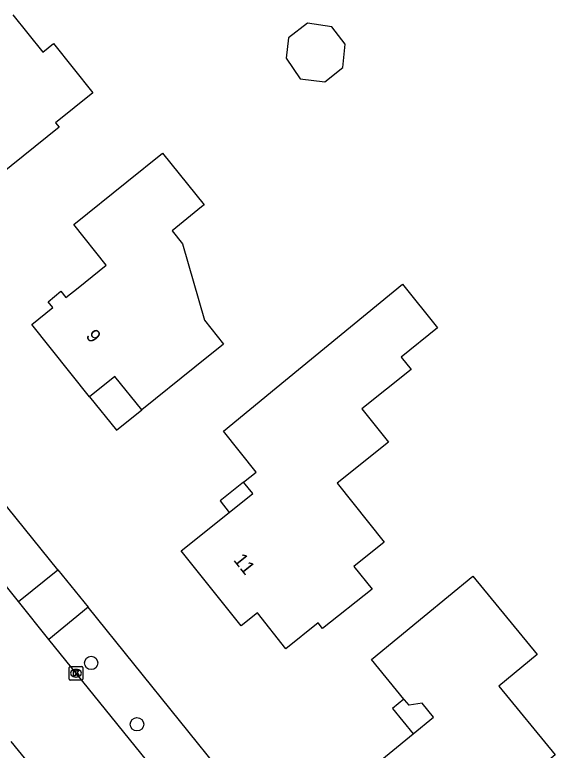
# Model space of a CAD drawing. Extents: x 162417 to 163721, y 384268 to 385416.
# Drawn here: x 163458.5 to 163498.2, y 384814.9 to 384868.8 of the extents above; entities that cross this region are included whole.
import ezdxf

# ---------------------------------------------------------------- set-up
doc = ezdxf.new("R2010")
doc.units = 0
for name, color, linetype in [('IMGEO_Berm_groen', 7, 'Continuous'), ('IMGEO_Boom', 7, 'Continuous'), ('IMGEO_Kolk', 7, 'Continuous'), ('IMGEO_Pand', 7, 'Continuous'), ('IMGEO_Pand_nummerreeks', 7, 'Continuous'), ('IMGEO_Pand_overbouw', 7, 'Continuous'), ('IMGEO_Rijbaan_lokaal_gesloten', 7, 'Continuous'), ('IMGEO_Voetpad_open', 7, 'Continuous')]:
    doc.layers.add(name, color=color, linetype=linetype)

msp = doc.modelspace()

# ---------------------------------------------------------------- linework, layer by layer
at = {"layer": 'IMGEO_Berm_groen'}
for points in [[(163461.716, 384828.124), (163452.011, 384840.109), (163451.746, 384840.437)], [(163473.971, 384812.925), (163463.926, 384825.396)]]:
    msp.add_lwpolyline(points, dxfattribs=at)
at = {"layer": 'IMGEO_Boom'}
for centre in [(163464.148, 384821.301), (163467.509, 384816.807)]:
    msp.add_circle(centre, 0.489, dxfattribs=at)
at = {"layer": 'IMGEO_Kolk'}
for p, q in [((163462.535, 384820.125), (163462.535, 384820.977)), ((163462.61, 384821.051), (163463.462, 384821.051)), ((163463.023, 384820.831), (163463.048, 384820.831)), ((163463.536, 384820.977), (163463.536, 384820.125)), ((163463.046, 384820.271), (163463.021, 384820.271)), ((163463.462, 384820.051), (163462.61, 384820.051))]:
    msp.add_line(p, q, dxfattribs=at)
for points in [[(163462.535, 384820.125), (163462.535, 384820.977)], [(163462.61, 384821.051), (163463.462, 384821.051)], [(163462.856, 384820.751), (163462.979, 384820.751), (163462.979, 384820.6), (163463.109, 384820.751), (163463.273, 384820.751), (163463.127, 384820.6), (163463.28, 384820.351), (163463.128, 384820.351), (163463.043, 384820.515), (163462.979, 384820.448), (163462.979, 384820.351), (163462.856, 384820.351), (163462.856, 384820.751)], [(163463.536, 384820.977), (163463.536, 384820.125)], [(163463.462, 384820.051), (163462.61, 384820.051)]]:
    msp.add_lwpolyline(points, dxfattribs=at)
for centre, start, end in [((163462.612, 384820.975), 91.552, 178.448), ((163462.612, 384820.975), 91.552, 178.448), ((163463.46, 384820.975), 1.552, 88.448), ((163463.46, 384820.975), 1.552, 88.448), ((163462.612, 384820.127), 181.552, 268.448), ((163462.612, 384820.127), 181.552, 268.448), ((163463.46, 384820.127), 271.552, 358.448), ((163463.46, 384820.127), 271.552, 358.448)]:
    msp.add_arc(centre, 0.0765, start, end, dxfattribs=at)
for centre, major_axis, ratio, start_param, end_param in [((163463.022, 384820.551), (-0.387, 0.002), 0.722429, 4.712389, 7.853982), ((163463.047, 384820.551), (-0.39, 0.002), 0.717154, 1.570796, 4.712389)]:
    msp.add_ellipse(centre, major_axis=major_axis, ratio=ratio, start_param=start_param, end_param=end_param, dxfattribs=at)
at = {"layer": 'IMGEO_Pand'}
for points in [[(163458.403, 384868.793), (163460.597, 384866.054), (163461.386, 384866.686), (163464.28, 384863.072), (163461.541, 384860.879), (163461.81, 384860.543), (163454.74, 384854.883)], [(163478.614, 384867.104), (163478.456, 384865.602), (163479.462, 384864.093), (163481.281, 384863.869), (163482.6, 384864.918), (163482.78, 384866.627), (163481.781, 384867.901), (163479.997, 384868.174), (163478.614, 384867.104)], [(163471.755, 384842.967), (163467.853, 384839.839), (163465.886, 384842.293), (163464.033, 384840.807), (163459.793, 384846.096), (163461.338, 384847.335), (163460.99, 384847.769), (163461.936, 384848.528), (163462.3, 384848.074), (163463.185, 384848.784), (163465.258, 384850.445), (163462.87, 384853.423), (163466.772, 384856.551), (163469.377, 384858.64), (163472.432, 384854.854), (163472.248, 384854.706), (163470.086, 384852.954), (163470.844, 384852.015), (163472.457, 384846.406), (163473.861, 384844.655), (163471.755, 384842.967)], [(163481.118, 384823.815), (163480.784, 384824.231), (163478.429, 384822.347), (163476.331, 384824.97), (163475.151, 384824.026), (163470.757, 384829.52), (163474.277, 384832.334), (163475.995, 384833.708), (163475.323, 384834.548), (163476.245, 384835.285), (163473.854, 384838.277), (163477.716, 384841.453), (163486.967, 384849.063), (163489.539, 384845.845), (163486.875, 384843.715), (163487.611, 384842.793), (163484.002, 384839.907), (163485.944, 384837.478), (163482.187, 384834.474), (163485.634, 384830.162), (163483.403, 384828.377), (163484.737, 384826.709), (163481.118, 384823.815)], [(163495.537, 384809.986), (163495.46, 384809.189), (163494.212, 384808.981), (163493.944, 384808.76), (163490.082, 384805.583), (163483.976, 384813.003), (163487.76, 384816.118), (163489.245, 384817.34), (163488.402, 384818.365), (163487.45, 384818.206), (163487.125, 384818.602), (163487.08, 384818.657), (163484.691, 384821.56), (163488.553, 384824.737), (163492.118, 384827.671), (163496.846, 384821.926), (163494.033, 384819.612), (163498.173, 384814.58), (163496.328, 384813.061), (163497.518, 384811.616), (163495.537, 384809.986)]]:
    msp.add_lwpolyline(points, dxfattribs=at)
at = {"layer": 'IMGEO_Pand_overbouw'}
for points in [[(163465.886, 384842.293), (163464.033, 384840.807), (163466, 384838.354), (163467.853, 384839.839)], [(163475.995, 384833.708), (163475.323, 384834.548), (163473.604, 384833.174), (163474.277, 384832.334)], [(163488.402, 384818.365), (163487.45, 384818.206), (163487.08, 384818.657), (163486.24, 384817.965), (163487.76, 384816.118), (163489.245, 384817.34)]]:
    msp.add_lwpolyline(points, close=True, dxfattribs=at)
at = {"layer": 'IMGEO_Rijbaan_lokaal_gesloten'}
for points in [[(163458.817, 384825.793), (163456.919, 384828.15)], [(163461.042, 384823.029), (163458.817, 384825.793)], [(163471.11, 384810.587), (163461.042, 384823.029)], [(163458.271, 384815.535), (163461.838, 384811.172)]]:
    msp.add_lwpolyline(points, dxfattribs=at)
at = {"layer": 'IMGEO_Voetpad_open'}
for points in [[(163458.817, 384825.793), (163461.716, 384828.124)], [(163461.716, 384828.124), (163463.926, 384825.396)], [(163463.926, 384825.396), (163461.042, 384823.029)]]:
    msp.add_lwpolyline(points, dxfattribs=at)

# ---------------------------------------------------------------- texts
at = {"layer": 'IMGEO_Pand_nummerreeks'}
for s, rotation, p in [('9', 308.7203, (163463.707, 384845.241)), ('11', 308.6515, (163474.534, 384828.833))]:
    msp.add_text(s, height=1, rotation=rotation, dxfattribs=at).set_placement(p)

doc.saveas('drawing.dxf')
